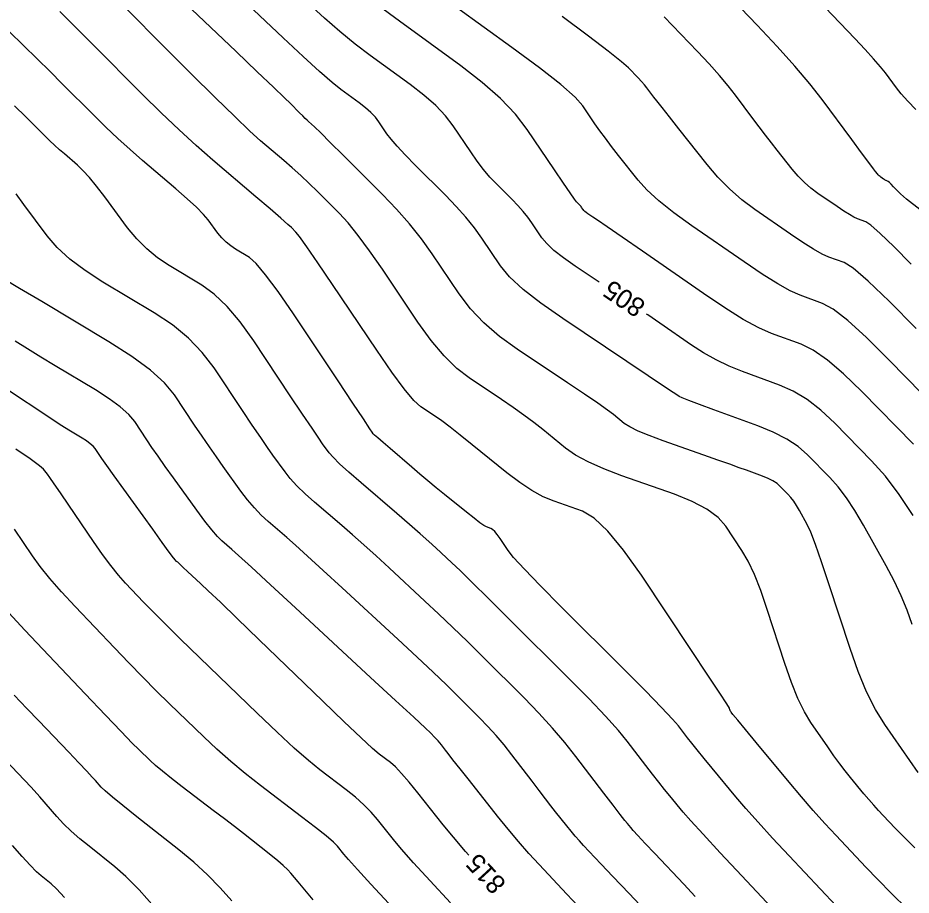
# Model space of a CAD drawing. Extents: x 2082232 to 2083549, y 592624 to 593832.
# Drawn here: x 2082317.37 to 2082350.27, y 593278.8 to 593311.11 of the extents above; entities that cross this region are included whole.
import ezdxf

# ---------------------------------------------------------------- set-up
doc = ezdxf.new("R2010")
doc.units = 0
doc.layers.add('DT_X_Contour_Major', color=7, linetype='Continuous')
doc.layers.add('DT_X_Contour_Minor', color=7, linetype='Continuous')

msp = doc.modelspace()

# ---------------------------------------------------------------- linework, layer by layer
at = {"layer": 'DT_X_Contour_Major'}
for points in [[(2082350.595, 593304.048), (2082350.106, 593304.434), (2082349.879, 593304.629), (2082349.621, 593304.892), (2082349.534, 593304.979), (2082349.468, 593305.043), (2082349.422, 593305.083), (2082349.396, 593305.1), (2082349.356, 593305.115), (2082349.338, 593305.123), (2082349.315, 593305.136), (2082349.287, 593305.153), (2082349.254, 593305.175), (2082349.16, 593305.241), (2082349.126, 593305.267), (2082349.093, 593305.295), (2082349.062, 593305.326), (2082349.034, 593305.36), (2082348.959, 593305.454), (2082348.883, 593305.554), (2082348.712, 593305.783), (2082348.446, 593306.14), (2082348.084, 593306.627), (2082346.991, 593308.097), (2082346.534, 593308.682), (2082345.983, 593309.335), (2082345.338, 593310.056), (2082344.598, 593310.844), (2082342.501, 593313.037)], [(2082338.783, 593301.376), (2082337.9, 593301.965), (2082337.464, 593302.27), (2082337.113, 593302.546), (2082336.847, 593302.794), (2082336.666, 593303.013), (2082336.298, 593303.559), (2082336.15, 593303.766), (2082335.98, 593303.977), (2082335.788, 593304.193), (2082335.576, 593304.414), (2082334.98, 593305.007), (2082334.754, 593305.247), (2082334.523, 593305.522), (2082334.287, 593305.831), (2082334.047, 593306.175), (2082333.398, 593307.138), (2082333.117, 593307.504), (2082332.758, 593307.879), (2082332.323, 593308.265), (2082331.811, 593308.66), (2082330.342, 593309.727), (2082329.788, 593310.146), (2082329.228, 593310.603), (2082328.66, 593311.096), (2082328.085, 593311.628)], [(2082347.51, 593278.403), (2082345.772, 593280.248), (2082345.161, 593280.903), (2082344.632, 593281.484), (2082344.183, 593281.99), (2082343.816, 593282.421), (2082342.944, 593283.473), (2082342.642, 593283.838), (2082342.39, 593284.147), (2082342.189, 593284.398), (2082342.038, 593284.592), (2082341.702, 593285.032), (2082341.483, 593285.285), (2082341.078, 593285.714), (2082340.486, 593286.32), (2082339.708, 593287.101), (2082337.385, 593289.418), (2082336.609, 593290.199), (2082336.023, 593290.805), (2082335.628, 593291.234), (2082335.422, 593291.488), (2082335.127, 593291.932), (2082335.022, 593292.08), (2082334.931, 593292.192), (2082334.852, 593292.267), (2082334.786, 593292.306), (2082334.626, 593292.363), (2082334.536, 593292.412), (2082334.384, 593292.518), (2082334.171, 593292.68), (2082333.896, 593292.899), (2082333.081, 593293.559), (2082332.776, 593293.807), (2082332.473, 593294.057), (2082332.173, 593294.31), (2082331.875, 593294.564), (2082331.081, 593295.246), (2082330.819, 593295.472), (2082330.628, 593295.638), (2082330.508, 593295.746), (2082330.459, 593295.795), (2082330.422, 593295.847), (2082330.332, 593295.979), (2082330.092, 593296.339), (2082329.701, 593296.924), (2082329.16, 593297.737), (2082327.515, 593300.205), (2082326.951, 593301.029), (2082326.494, 593301.651), (2082326.143, 593302.069), (2082325.899, 593302.285), (2082325.389, 593302.59), (2082325.205, 593302.713), (2082325.035, 593302.852), (2082324.879, 593303.008), (2082324.737, 593303.182), (2082324.378, 593303.666), (2082324.203, 593303.873), (2082323.946, 593304.134), (2082323.607, 593304.448), (2082323.186, 593304.814), (2082321.956, 593305.861), (2082321.498, 593306.259), (2082321.046, 593306.668), (2082320.601, 593307.089), (2082320.163, 593307.52), (2082319.004, 593308.685), (2082318.555, 593309.133), (2082318.08, 593309.604), (2082317.578, 593310.097), (2082317.049, 593310.612)], [(2082350.35, 593292.776), (2082349.835, 593293.553), (2082349.323, 593294.227), (2082348.812, 593294.797), (2082347.455, 593296.18), (2082346.946, 593296.657), (2082346.437, 593297.05), (2082345.929, 593297.361), (2082345.42, 593297.588), (2082344.065, 593298.082), (2082343.566, 593298.282), (2082343.085, 593298.512), (2082342.621, 593298.771), (2082342.175, 593299.059), (2082341.008, 593299.868), (2082340.566, 593300.173), (2082340.524, 593300.202)], [(2082333.979, 593280.272), (2082333.854, 593280.412), (2082333.408, 593280.93), (2082333.027, 593281.395), (2082332.099, 593282.565), (2082331.775, 593282.964), (2082331.499, 593283.282), (2082331.271, 593283.521), (2082331.091, 593283.679), (2082330.676, 593283.995), (2082330.43, 593284.205), (2082330.001, 593284.6), (2082329.391, 593285.178), (2082328.599, 593285.94), (2082326.245, 593288.218), (2082325.449, 593288.987), (2082324.828, 593289.584), (2082324.382, 593290.011), (2082324.11, 593290.267), (2082323.619, 593290.721), (2082323.456, 593290.872), (2082323.334, 593290.984), (2082323.253, 593291.058), (2082323.215, 593291.093), (2082323.167, 593291.134), (2082323.101, 593291.217), (2082322.94, 593291.434), (2082322.684, 593291.786), (2082322.332, 593292.273), (2082321.267, 593293.75), (2082320.91, 593294.245), (2082320.64, 593294.622), (2082320.455, 593294.882), (2082320.357, 593295.025), (2082320.208, 593295.247), (2082320.137, 593295.334), (2082320.033, 593295.427), (2082319.897, 593295.527), (2082319.729, 593295.634), (2082319.239, 593295.927), (2082318.986, 593296.085), (2082318.593, 593296.341), (2082318.061, 593296.693), (2082317.391, 593297.143), (2082315.417, 593298.471)], [(2082322.402, 593278.358), (2082321.829, 593278.996), (2082321.342, 593279.492), (2082320.941, 593279.846), (2082319.988, 593280.598), (2082319.646, 593280.879), (2082319.334, 593281.156), (2082319.053, 593281.43), (2082318.802, 593281.702), (2082318.175, 593282.42), (2082317.856, 593282.774), (2082317.37, 593283.295), (2082316.717, 593283.984)]]:
    msp.add_lwpolyline(points, dxfattribs=at)
at = {"layer": 'DT_X_Contour_Minor'}
for points in [[(2082350.409, 593280.548), (2082349.95, 593280.994), (2082349.686, 593281.261), (2082349.24, 593281.734), (2082349.07, 593281.918), (2082348.896, 593282.113), (2082348.717, 593282.319), (2082348.534, 593282.537), (2082348.039, 593283.134), (2082347.847, 593283.373), (2082347.644, 593283.639), (2082347.428, 593283.934), (2082347.2, 593284.258), (2082346.576, 593285.159), (2082346.341, 593285.548), (2082346.103, 593286.04), (2082345.863, 593286.634), (2082345.621, 593287.33), (2082344.973, 593289.323), (2082344.732, 593290.019), (2082344.496, 593290.613), (2082344.265, 593291.103), (2082344.039, 593291.49), (2082343.443, 593292.385), (2082343.157, 593292.71), (2082342.746, 593293.016), (2082342.21, 593293.301), (2082341.549, 593293.566), (2082339.62, 593294.245), (2082338.948, 593294.5), (2082338.378, 593294.755), (2082337.91, 593295.01), (2082337.544, 593295.265), (2082336.704, 593295.944), (2082336.373, 593296.204), (2082336.008, 593296.475), (2082335.61, 593296.757), (2082335.179, 593297.05), (2082333.985, 593297.847), (2082333.531, 593298.2), (2082333.067, 593298.66), (2082332.591, 593299.229), (2082332.105, 593299.905), (2082330.792, 593301.853), (2082330.324, 593302.529), (2082329.903, 593303.098), (2082329.53, 593303.56), (2082329.204, 593303.915), (2082328.399, 593304.717), (2082328.095, 593305.014), (2082327.787, 593305.304), (2082327.475, 593305.586), (2082327.159, 593305.86), (2082326.31, 593306.582), (2082325.912, 593306.94), (2082325.353, 593307.471), (2082324.634, 593308.175), (2082323.754, 593309.053), (2082320.354, 593312.468)], [(2082350.312, 593288.765), (2082350.125, 593289.29), (2082349.902, 593289.826), (2082349.643, 593290.373), (2082349.348, 593290.93), (2082348.513, 593292.431), (2082348.201, 593292.962), (2082347.89, 593293.431), (2082347.581, 593293.838), (2082347.273, 593294.182), (2082346.453, 593295.016), (2082346.108, 593295.318), (2082345.689, 593295.596), (2082345.194, 593295.852), (2082344.625, 593296.085), (2082343.007, 593296.675), (2082342.473, 593296.872), (2082342.081, 593297.019), (2082341.834, 593297.116), (2082341.73, 593297.163), (2082341.645, 593297.222), (2082341.506, 593297.315), (2082341.153, 593297.551), (2082340.585, 593297.93), (2082339.804, 593298.451), (2082337.435, 593300.032), (2082336.625, 593300.598), (2082335.974, 593301.111), (2082335.481, 593301.571), (2082335.146, 593301.977), (2082334.463, 593302.99), (2082334.187, 593303.374), (2082333.872, 593303.767), (2082333.516, 593304.167), (2082333.122, 593304.576), (2082332.016, 593305.678), (2082331.639, 593306.06), (2082331.338, 593306.381), (2082331.113, 593306.639), (2082330.963, 593306.836), (2082330.665, 593307.279), (2082330.536, 593307.447), (2082330.371, 593307.619), (2082330.171, 593307.797), (2082329.936, 593307.978), (2082329.261, 593308.468), (2082328.939, 593308.726), (2082328.476, 593309.13), (2082327.875, 593309.681), (2082327.134, 593310.38), (2082324.971, 593312.439)], [(2082350.529, 593283.311), (2082350.219, 593283.756), (2082349.296, 593285.088), (2082348.957, 593285.637), (2082348.632, 593286.285), (2082348.32, 593287.033), (2082348.021, 593287.88), (2082347.243, 593290.271), (2082346.974, 593291.08), (2082346.752, 593291.713), (2082346.575, 593292.17), (2082346.445, 593292.451), (2082346.158, 593292.966), (2082346.051, 593293.148), (2082345.945, 593293.309), (2082345.838, 593293.448), (2082345.733, 593293.567), (2082345.451, 593293.853), (2082345.331, 593293.957), (2082345.182, 593294.055), (2082345.003, 593294.146), (2082344.796, 593294.23), (2082344.203, 593294.447), (2082343.938, 593294.542), (2082343.588, 593294.667), (2082343.153, 593294.822), (2082342.632, 593295.005), (2082341.132, 593295.534), (2082340.621, 593295.723), (2082340.212, 593295.892), (2082339.907, 593296.043), (2082339.705, 593296.175), (2082339.302, 593296.5), (2082339.083, 593296.665), (2082338.729, 593296.915), (2082338.238, 593297.25), (2082337.612, 593297.67), (2082335.762, 593298.905), (2082335.108, 593299.379), (2082334.533, 593299.877), (2082334.039, 593300.398), (2082333.625, 593300.941), (2082332.628, 593302.421), (2082332.232, 593302.974), (2082331.796, 593303.524), (2082331.317, 593304.069), (2082330.797, 593304.61), (2082329.353, 593306.048), (2082328.875, 593306.525), (2082328.521, 593306.875), (2082328.292, 593307.099), (2082328.188, 593307.198), (2082328.077, 593307.292), (2082328.025, 593307.339), (2082327.952, 593307.408), (2082327.858, 593307.5), (2082327.743, 593307.615), (2082327.408, 593307.951), (2082327.189, 593308.166), (2082326.782, 593308.558), (2082326.186, 593309.127), (2082325.403, 593309.873), (2082323.064, 593312.1)], [(2082351.892, 593296.028), (2082349.458, 593298.507), (2082348.621, 593299.334), (2082347.934, 593299.958), (2082347.397, 593300.377), (2082347.011, 593300.593), (2082346.181, 593300.895), (2082345.819, 593301.057), (2082345.355, 593301.316), (2082344.787, 593301.67), (2082344.118, 593302.122), (2082342.195, 593303.455), (2082341.531, 593303.935), (2082340.979, 593304.375), (2082340.54, 593304.775), (2082340.214, 593305.134), (2082339.495, 593306.04), (2082339.238, 593306.368), (2082339.008, 593306.673), (2082338.803, 593306.954), (2082338.625, 593307.212), (2082338.183, 593307.867), (2082337.895, 593308.187), (2082337.362, 593308.652), (2082336.583, 593309.265), (2082335.56, 593310.024), (2082332.505, 593312.245)], [(2082350.124, 593278.3), (2082349.549, 593278.861), (2082349.04, 593279.372), (2082348.598, 593279.832), (2082347.506, 593280.991), (2082347.091, 593281.44), (2082346.665, 593281.918), (2082346.227, 593282.423), (2082345.779, 593282.957), (2082344.567, 593284.418), (2082344.169, 593284.899), (2082343.882, 593285.246), (2082343.707, 593285.458), (2082343.644, 593285.535), (2082343.625, 593285.563), (2082343.618, 593285.575), (2082343.61, 593285.59), (2082343.603, 593285.608), (2082343.596, 593285.629), (2082343.576, 593285.691), (2082343.483, 593285.841), (2082343.219, 593286.244), (2082342.784, 593286.902), (2082342.178, 593287.814), (2082340.334, 593290.583), (2082339.68, 593291.509), (2082339.101, 593292.21), (2082338.597, 593292.686), (2082338.168, 593292.936), (2082337.123, 593293.304), (2082336.721, 593293.473), (2082336.297, 593293.705), (2082335.851, 593293.998), (2082335.383, 593294.354), (2082334.106, 593295.387), (2082333.662, 593295.743), (2082333.288, 593296.035), (2082332.982, 593296.264), (2082332.746, 593296.431), (2082332.208, 593296.789), (2082331.955, 593297.02), (2082331.6, 593297.444), (2082331.143, 593298.06), (2082330.584, 593298.869), (2082328.957, 593301.284), (2082328.415, 593302.084), (2082328.01, 593302.673), (2082327.742, 593303.052), (2082327.611, 593303.219), (2082327.444, 593303.386), (2082327.315, 593303.503), (2082327.053, 593303.732), (2082326.658, 593304.072), (2082326.129, 593304.523), (2082324.543, 593305.873), (2082323.935, 593306.403), (2082323.302, 593306.982), (2082322.643, 593307.61), (2082321.959, 593308.286), (2082320.099, 593310.155), (2082319.455, 593310.801), (2082318.917, 593311.338)], [(2082350.352, 593295.412), (2082348.456, 593297.343), (2082347.783, 593297.995), (2082347.185, 593298.504), (2082346.663, 593298.869), (2082346.216, 593299.09), (2082345.123, 593299.489), (2082344.66, 593299.693), (2082344.088, 593300.005), (2082343.408, 593300.426), (2082342.619, 593300.956), (2082340.372, 593302.514), (2082339.626, 593303.031), (2082339.074, 593303.414), (2082338.714, 593303.662), (2082338.549, 593303.775), (2082338.365, 593303.898), (2082338.302, 593303.942), (2082338.251, 593303.982), (2082338.213, 593304.017), (2082338.187, 593304.049), (2082338.134, 593304.128), (2082338.112, 593304.157), (2082338.088, 593304.188), (2082338.06, 593304.219), (2082338.03, 593304.251), (2082337.944, 593304.336), (2082337.869, 593304.434), (2082337.708, 593304.663), (2082337.462, 593305.022), (2082337.13, 593305.513), (2082336.131, 593306.997), (2082335.697, 593307.561), (2082335.145, 593308.14), (2082334.474, 593308.733), (2082333.685, 593309.342), (2082331.424, 593310.986), (2082330.638, 593311.567)], [(2082350.443, 593307.732), (2082350.147, 593308.043), (2082349.908, 593308.31), (2082349.728, 593308.535), (2082349.323, 593309.079), (2082349.139, 593309.312), (2082348.89, 593309.6), (2082348.576, 593309.946), (2082348.197, 593310.347), (2082347.101, 593311.494)], [(2082350.46, 593299.67), (2082349.458, 593300.673), (2082348.682, 593301.411), (2082348.131, 593301.886), (2082347.806, 593302.095), (2082347.24, 593302.302), (2082346.992, 593302.412), (2082346.675, 593302.589), (2082346.287, 593302.831), (2082345.83, 593303.14), (2082344.517, 593304.05), (2082344.037, 593304.41), (2082343.584, 593304.808), (2082343.155, 593305.243), (2082342.753, 593305.715), (2082341.714, 593307.024), (2082341.364, 593307.465), (2082341.095, 593307.807), (2082340.905, 593308.049), (2082340.796, 593308.191), (2082340.613, 593308.439), (2082340.536, 593308.537), (2082340.443, 593308.647), (2082340.335, 593308.768), (2082340.21, 593308.901), (2082339.857, 593309.269), (2082339.606, 593309.491), (2082339.115, 593309.879), (2082338.386, 593310.434), (2082337.417, 593311.156)], [(2082350.276, 593302.041), (2082349.629, 593302.691), (2082349.134, 593303.167), (2082348.791, 593303.469), (2082348.601, 593303.598), (2082348.298, 593303.709), (2082348.165, 593303.768), (2082347.995, 593303.862), (2082347.787, 593303.992), (2082347.542, 593304.158), (2082346.839, 593304.645), (2082346.582, 593304.838), (2082346.338, 593305.051), (2082346.109, 593305.285), (2082345.893, 593305.538), (2082345.336, 593306.239), (2082345.124, 593306.51), (2082344.903, 593306.795), (2082344.675, 593307.095), (2082344.44, 593307.409), (2082343.802, 593308.268), (2082343.535, 593308.61), (2082343.213, 593308.991), (2082342.836, 593309.412), (2082342.404, 593309.872), (2082341.179, 593311.153)], [(2082346.422, 593276.974), (2082344.039, 593279.505), (2082343.233, 593280.364), (2082342.605, 593281.042), (2082342.153, 593281.538), (2082341.878, 593281.854), (2082341.381, 593282.454), (2082341.186, 593282.693), (2082340.973, 593282.959), (2082340.743, 593283.254), (2082340.496, 593283.575), (2082339.814, 593284.471), (2082339.486, 593284.868), (2082339.017, 593285.386), (2082338.406, 593286.026), (2082337.652, 593286.788), (2082335.453, 593288.982), (2082334.703, 593289.728), (2082334.104, 593290.319), (2082333.656, 593290.757), (2082333.358, 593291.04), (2082332.764, 593291.589), (2082332.507, 593291.822), (2082332.182, 593292.111), (2082331.789, 593292.454), (2082331.327, 593292.852), (2082330.006, 593293.987), (2082329.561, 593294.375), (2082329.218, 593294.689), (2082328.975, 593294.927), (2082328.833, 593295.091), (2082328.591, 593295.427), (2082328.448, 593295.633), (2082328.202, 593295.995), (2082327.852, 593296.516), (2082327.399, 593297.194), (2082326.054, 593299.213), (2082325.556, 593299.91), (2082325.072, 593300.484), (2082324.601, 593300.936), (2082324.144, 593301.266), (2082322.944, 593301.984), (2082322.511, 593302.272), (2082322.111, 593302.601), (2082321.744, 593302.969), (2082321.41, 593303.376), (2082320.565, 593304.516), (2082320.265, 593304.909), (2082319.999, 593305.234), (2082319.765, 593305.492), (2082319.566, 593305.681), (2082319.078, 593306.096), (2082318.897, 593306.254), (2082318.718, 593306.416), (2082318.542, 593306.583), (2082318.368, 593306.754), (2082317.908, 593307.215), (2082317.656, 593307.466), (2082317.243, 593307.87)], [(2082342.318, 593278.75), (2082341.892, 593279.201), (2082340.83, 593280.329), (2082340.476, 593280.706), (2082340.209, 593280.992), (2082340.031, 593281.185), (2082339.941, 593281.287), (2082339.818, 593281.435), (2082339.729, 593281.547), (2082339.556, 593281.772), (2082339.297, 593282.109), (2082338.954, 593282.559), (2082337.925, 593283.91), (2082337.516, 593284.424), (2082337.06, 593284.954), (2082336.559, 593285.5), (2082336.011, 593286.062), (2082334.489, 593287.58), (2082333.927, 593288.136), (2082333.385, 593288.663), (2082332.862, 593289.162), (2082332.358, 593289.633), (2082331.04, 593290.852), (2082330.56, 593291.292), (2082330.11, 593291.699), (2082329.69, 593292.072), (2082329.299, 593292.412), (2082328.296, 593293.274), (2082327.946, 593293.585), (2082327.648, 593293.875), (2082327.402, 593294.142), (2082327.208, 593294.386), (2082326.76, 593295.008), (2082326.563, 593295.286), (2082326.311, 593295.652), (2082326.003, 593296.108), (2082325.639, 593296.652), (2082324.592, 593298.222), (2082324.16, 593298.79), (2082323.649, 593299.317), (2082323.059, 593299.802), (2082322.39, 593300.247), (2082320.5, 593301.377), (2082319.84, 593301.802), (2082319.277, 593302.228), (2082318.811, 593302.656), (2082318.443, 593303.086), (2082317.592, 593304.234), (2082317.302, 593304.631)], [(2082340.662, 593278.041), (2082339.881, 593278.86), (2082339.28, 593279.491), (2082338.858, 593279.935), (2082338.615, 593280.192), (2082338.208, 593280.627), (2082338.054, 593280.795), (2082337.9, 593280.97), (2082337.746, 593281.154), (2082337.59, 593281.347), (2082337.174, 593281.871), (2082337.003, 593282.088), (2082336.801, 593282.348), (2082336.568, 593282.651), (2082336.305, 593282.995), (2082335.561, 593283.971), (2082335.278, 593284.331), (2082334.985, 593284.678), (2082334.682, 593285.013), (2082334.37, 593285.335), (2082333.525, 593286.178), (2082333.152, 593286.543), (2082332.666, 593287.006), (2082332.069, 593287.568), (2082331.359, 593288.227), (2082329.316, 593290.115), (2082328.614, 593290.762), (2082328.039, 593291.287), (2082327.591, 593291.691), (2082327.271, 593291.972), (2082326.586, 593292.56), (2082326.331, 593292.796), (2082326.079, 593293.061), (2082325.829, 593293.356), (2082325.583, 593293.682), (2082324.929, 593294.589), (2082324.679, 593294.939), (2082324.421, 593295.309), (2082324.154, 593295.699), (2082323.878, 593296.109), (2082323.131, 593297.23), (2082322.77, 593297.667), (2082322.247, 593298.138), (2082321.563, 593298.642), (2082320.716, 593299.18), (2082318.244, 593300.658), (2082317.43, 593301.145), (2082316.841, 593301.498)], [(2082338.003, 593278.4), (2082337.59, 593278.839), (2082336.574, 593279.923), (2082336.193, 593280.339), (2082335.809, 593280.777), (2082335.424, 593281.235), (2082335.036, 593281.714), (2082334.001, 593283.019), (2082333.654, 593283.456), (2082333.391, 593283.789), (2082333.211, 593284.018), (2082333.114, 593284.143), (2082332.966, 593284.337), (2082332.909, 593284.409), (2082332.851, 593284.478), (2082332.791, 593284.544), (2082332.729, 593284.608), (2082332.561, 593284.776), (2082332.376, 593284.951), (2082331.947, 593285.35), (2082331.275, 593285.973), (2082330.359, 593286.82), (2082327.593, 593289.378), (2082326.668, 593290.232), (2082325.968, 593290.876), (2082325.493, 593291.309), (2082325.243, 593291.532), (2082324.877, 593291.847), (2082324.716, 593292.006), (2082324.509, 593292.248), (2082324.257, 593292.571), (2082323.957, 593292.977), (2082323.098, 593294.169), (2082322.795, 593294.592), (2082322.53, 593294.966), (2082322.304, 593295.291), (2082322.117, 593295.567), (2082321.67, 593296.238), (2082321.453, 593296.5), (2082321.14, 593296.782), (2082320.73, 593297.084), (2082320.223, 593297.407), (2082318.741, 593298.293), (2082318.208, 593298.615), (2082317.717, 593298.919), (2082317.27, 593299.204)], [(2082333.308, 593278.513), (2082332.548, 593279.329), (2082331.944, 593279.99), (2082331.494, 593280.497), (2082331.199, 593280.849), (2082330.617, 593281.582), (2082330.381, 593281.857), (2082330.108, 593282.132), (2082329.8, 593282.407), (2082329.455, 593282.683), (2082328.488, 593283.419), (2082328.072, 593283.756), (2082327.549, 593284.215), (2082326.918, 593284.797), (2082326.181, 593285.5), (2082324.073, 593287.54), (2082323.35, 593288.242), (2082322.763, 593288.818), (2082322.312, 593289.269), (2082321.996, 593289.593), (2082321.335, 593290.292), (2082321.075, 593290.584), (2082320.792, 593290.936), (2082320.486, 593291.349), (2082320.157, 593291.822), (2082319.247, 593293.165), (2082318.942, 593293.614), (2082318.708, 593293.954), (2082318.545, 593294.185), (2082318.454, 593294.308), (2082318.307, 593294.489), (2082318.157, 593294.617), (2082317.818, 593294.864), (2082317.291, 593295.231)], [(2082331.032, 593278.494), (2082330.371, 593279.202), (2082329.873, 593279.74), (2082329.54, 593280.107), (2082329.37, 593280.303), (2082329.135, 593280.599), (2082328.987, 593280.75), (2082328.718, 593280.982), (2082328.329, 593281.294), (2082327.819, 593281.687), (2082326.3, 593282.843), (2082325.742, 593283.279), (2082325.208, 593283.722), (2082324.698, 593284.171), (2082324.212, 593284.627), (2082322.948, 593285.849), (2082322.466, 593286.322), (2082321.967, 593286.822), (2082321.452, 593287.35), (2082320.92, 593287.907), (2082319.481, 593289.427), (2082318.977, 593289.972), (2082318.547, 593290.466), (2082318.189, 593290.909), (2082317.904, 593291.301), (2082317.24, 593292.281)], [(2082328.238, 593278.628), (2082327.874, 593279.064), (2082327.687, 593279.289), (2082327.426, 593279.605), (2082327.307, 593279.736), (2082327.144, 593279.89), (2082326.938, 593280.068), (2082326.689, 593280.27), (2082325.967, 593280.84), (2082325.676, 593281.068), (2082325.345, 593281.324), (2082324.975, 593281.609), (2082324.565, 593281.922), (2082323.418, 593282.794), (2082323.022, 593283.099), (2082322.694, 593283.361), (2082322.434, 593283.579), (2082322.243, 593283.753), (2082321.823, 593284.159), (2082321.582, 593284.402), (2082321.171, 593284.826), (2082320.593, 593285.432), (2082319.845, 593286.22), (2082317.627, 593288.562), (2082316.88, 593289.36)], [(2082325.244, 593278.591), (2082324.822, 593279.073), (2082324.355, 593279.547), (2082323.845, 593280.013), (2082323.29, 593280.473), (2082321.752, 593281.686), (2082321.237, 593282.096), (2082320.847, 593282.414), (2082320.581, 593282.642), (2082320.44, 593282.777), (2082320.23, 593283.018), (2082320.109, 593283.151), (2082319.904, 593283.37), (2082319.615, 593283.674), (2082319.241, 593284.064), (2082318.133, 593285.218), (2082317.699, 593285.671), (2082317.227, 593286.166)], [(2082319.081, 593278.714), (2082318.784, 593279.038), (2082318.593, 593279.219), (2082318.224, 593279.51), (2082318.054, 593279.661), (2082317.821, 593279.898), (2082317.524, 593280.219), (2082317.164, 593280.626)]]:
    msp.add_lwpolyline(points, dxfattribs=at)

# ---------------------------------------------------------------- texts
at = {"layer": 'DT_X_Contour_Major'}
for s, rotation, p in [('805', 146.0144, (2082340.539, 593300.618)), ('815', 132.6205, (2082335.389, 593279.247))]:
    msp.add_text(s, height=0.7, rotation=rotation, dxfattribs=at).set_placement(p)

doc.saveas('drawing.dxf')
